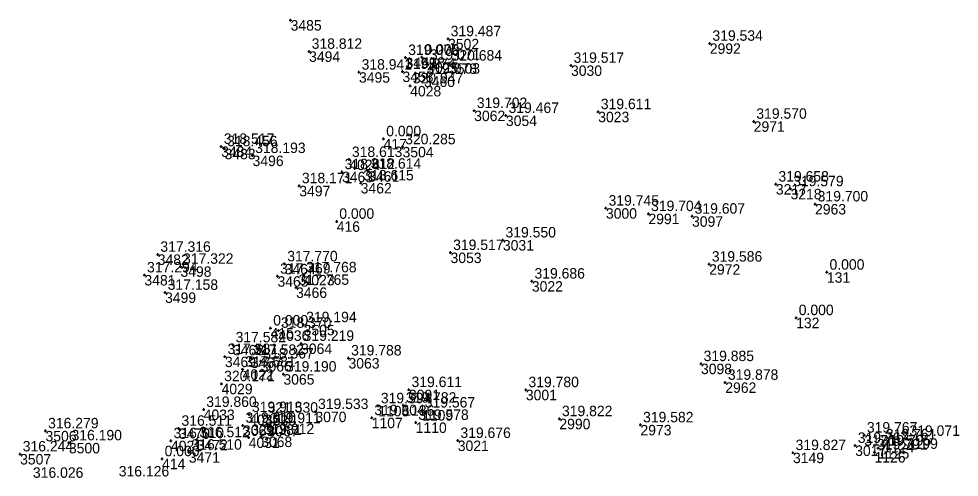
# Model space of a CAD drawing. Extents: x -829398 to -819400, y -1074439 to -1067977.
# Drawn here: x -820814 to -820705.9, y -1069770.8 to -1069718.2 of the extents above; entities that cross this region are included whole.
import ezdxf

# ---------------------------------------------------------------- set-up
doc = ezdxf.new("R2010")
doc.units = 0
for name, color, linetype in [('Vrstva 60', 7, 'Continuous'), ('Vrstva 61', 7, 'Continuous'), ('Čísla bodů_doměření_2012', 7, 'Continuous')]:
    doc.layers.add(name, color=color, linetype=linetype)

# ---------------------------------------------------------------- blocks, each defined once
blk = doc.blocks.new('BOD')
at = {"layer": 'Čísla bodů_doměření_2012'}
for p, q in [((-0.15, 0), (0.15, 0)), ((0, -0.15), (0, 0.15))]:
    blk.add_line(p, q, dxfattribs=at)

msp = doc.modelspace()

# ---------------------------------------------------------------- block references
at = {"layer": 'Vrstva 60'}
for p in [(-820782.767, -1069718.327), (-820782.767, -1069718.327), (-820764.657, -1069720.477), (-820764.657, -1069720.477), (-820734.55, -1069720.998), (-820734.55, -1069720.998), (-820780.644, -1069721.922), (-820780.644, -1069721.922), (-820769.542, -1069722.628), (-820769.542, -1069722.628), (-820767.68, -1069722.59), (-820767.046, -1069723.185), (-820767.046, -1069723.185), (-820764.548, -1069723.274), (-820764.548, -1069723.274), (-820750.516, -1069723.533), (-820750.516, -1069723.533), (-820774.905, -1069724.314), (-820774.905, -1069724.314), (-820769.903, -1069724.236), (-820769.903, -1069724.236), (-820767.43, -1069724.801), (-820767.43, -1069724.801), (-820769.016, -1069725.888), (-820769.016, -1069725.888), (-820761.654, -1069728.726), (-820761.654, -1069728.726), (-820758.003, -1069729.29), (-820758.003, -1069729.29), (-820747.385, -1069728.858), (-820747.385, -1069728.858), (-820729.5, -1069729.958), (-820729.5, -1069729.958), (-820772.07, -1069731.97), (-820790.752, -1069732.844), (-820790.752, -1069732.844), (-820790.368, -1069733.111), (-820790.368, -1069733.111), (-820769.894, -1069732.893), (-820769.894, -1069732.893), (-820787.145, -1069733.896), (-820787.145, -1069733.896), (-820776.018, -1069734.353), (-820776.018, -1069734.353), (-820776.859, -1069735.75), (-820776.859, -1069735.75), (-820773.847, -1069735.694), (-820773.847, -1069735.694), (-820781.77, -1069737.363), (-820781.77, -1069737.363), (-820774.708, -1069737.042), (-820774.708, -1069737.042), (-820726.956, -1069737.171), (-820726.956, -1069737.171), (-820725.262, -1069737.715), (-820725.262, -1069737.715), (-820746.496, -1069739.939), (-820746.496, -1069739.939), (-820722.444, -1069739.456), (-820722.444, -1069739.456), (-820741.611, -1069740.567), (-820741.611, -1069740.567), (-820736.596, -1069740.866), (-820736.596, -1069740.866), (-820777.47, -1069741.45), (-820758.35, -1069743.598), (-820758.35, -1069743.598), (-820798.052, -1069745.246), (-820798.052, -1069745.246), (-820764.373, -1069745.038), (-820764.373, -1069745.038), (-820795.442, -1069746.62), (-820795.442, -1069746.62), (-820783.456, -1069746.337), (-820783.456, -1069746.337), (-820734.621, -1069746.375), (-820734.621, -1069746.375), (-820799.585, -1069747.613), (-820799.585, -1069747.613), (-820784.281, -1069747.756), (-820784.281, -1069747.756), (-820781.28, -1069747.604), (-820781.28, -1069747.604), (-820721.08, -1069747.3), (-820755.019, -1069748.321), (-820755.019, -1069748.321), (-820797.212, -1069749.614), (-820797.212, -1069749.614), (-820782.144, -1069749.043), (-820782.144, -1069749.043), (-820724.62, -1069752.52), (-820785.07, -1069753.71), (-820784.18, -1069753.979), (-820784.18, -1069753.979), (-820781.276, -1069753.337), (-820781.276, -1069753.337), (-820789.399, -1069755.643), (-820789.399, -1069755.643), (-820781.568, -1069755.482), (-820781.568, -1069755.482), (-820790.322, -1069756.992), (-820790.322, -1069756.992), (-820787.337, -1069757.092), (-820787.337, -1069757.092), (-820786.208, -1069757.505), (-820786.208, -1069757.505), (-820776.109, -1069757.157), (-820776.109, -1069757.157), (-820788.288, -1069758.447), (-820788.288, -1069758.447), (-820735.563, -1069757.803), (-820735.563, -1069757.803), (-820783.596, -1069759.008), (-820783.596, -1069759.008), (-820790.713, -1069760.11), (-820790.713, -1069760.11), (-820732.768, -1069759.952), (-820732.768, -1069759.952), (-820769.159, -1069760.786), (-820769.159, -1069760.786), (-820755.71, -1069760.8), (-820755.71, -1069760.8), (-820772.69, -1069762.649), (-820772.69, -1069762.649), (-820769.805, -1069762.579), (-820769.805, -1069762.579), (-820792.77, -1069763.069), (-820792.77, -1069763.069), (-820787.518, -1069763.655), (-820787.518, -1069763.655), (-820785.718, -1069763.729), (-820785.718, -1069763.729), (-820779.918, -1069763.313), (-820779.918, -1069763.313), (-820767.641, -1069763.137), (-820767.641, -1069763.137), (-820788.25, -1069764.892), (-820788.25, -1069764.892), (-820785.417, -1069764.944), (-820785.417, -1069764.944), (-820773.439, -1069764.014), (-820773.439, -1069764.014), (-820768.383, -1069764.557), (-820768.383, -1069764.557), (-820751.853, -1069764.131), (-820751.853, -1069764.131), (-820742.528, -1069764.837), (-820742.528, -1069764.837), (-820810.964, -1069765.528), (-820810.964, -1069765.528), (-820795.618, -1069765.233), (-820795.618, -1069765.233), (-820716.78, -1069766.01), (-820716.78, -1069766.01), (-820808.269, -1069766.907), (-820808.269, -1069766.907), (-820796.534, -1069766.657), (-820796.534, -1069766.657), (-820793.57, -1069766.551), (-820793.57, -1069766.551), (-820787.591, -1069766.282), (-820787.591, -1069766.282), (-820786.156, -1069766.182), (-820786.156, -1069766.182), (-820763.539, -1069766.634), (-820763.539, -1069766.634), (-820717.829, -1069767.2), (-820717.829, -1069767.2), (-820714.601, -1069766.794), (-820714.601, -1069766.794), (-820711.886, -1069766.39), (-820711.886, -1069766.39), (-820813.884, -1069768.182), (-820813.884, -1069768.182), (-820794.475, -1069767.978), (-820794.475, -1069767.978), (-820724.981, -1069768.025), (-820724.981, -1069768.025), (-820715.605, -1069767.962), (-820715.605, -1069767.962), (-820715.172, -1069767.506), (-820715.172, -1069767.506), (-820797.56, -1069768.73)]:
    msp.add_blockref('BOD', p, dxfattribs=at)

# ---------------------------------------------------------------- texts
for s, p in [('3485', (-820782.767, -1069719.527)), ('3502', (-820764.657, -1069721.677)), ('2992', (-820734.55, -1069722.198)), ('3494', (-820780.644, -1069723.122)), ('3459', (-820769.542, -1069723.828)), ('418', (-820767.68, -1069723.79)), ('4025', (-820767.046, -1069724.385)), ('3503', (-820764.548, -1069724.474)), ('3030', (-820750.516, -1069724.733)), ('3495', (-820774.905, -1069725.514)), ('3458', (-820769.903, -1069725.436)), ('3460', (-820767.43, -1069726.001)), ('4028', (-820769.016, -1069727.088)), ('3062', (-820761.654, -1069729.926)), ('3023', (-820747.385, -1069730.058)), ('3054', (-820758.003, -1069730.49)), ('2971', (-820729.5, -1069731.158)), ('417', (-820772.07, -1069733.17)), ('3484', (-820790.752, -1069734.044)), ('3483', (-820790.368, -1069734.311)), ('3504', (-820769.894, -1069734.093)), ('3496', (-820787.145, -1069735.096)), ('4024', (-820776.018, -1069735.553)), ('3463', (-820776.859, -1069736.95)), ('3461', (-820773.847, -1069736.894)), ('3497', (-820781.77, -1069738.563)), ('3462', (-820774.708, -1069738.242)), ('3217', (-820726.956, -1069738.371)), ('3218', (-820725.262, -1069738.915)), ('3000', (-820746.496, -1069741.139)), ('2963', (-820722.444, -1069740.656)), ('2991', (-820741.611, -1069741.767)), ('3097', (-820736.596, -1069742.066)), ('416', (-820777.47, -1069742.65)), ('3031', (-820758.35, -1069744.798)), ('3482', (-820798.052, -1069746.446)), ('3053', (-820764.373, -1069746.238)), ('3464', (-820783.456, -1069747.537)), ('2972', (-820734.621, -1069747.575)), ('3481', (-820799.585, -1069748.813)), ('3498', (-820795.442, -1069747.82)), ('4023', (-820781.28, -1069748.804)), ('131', (-820721.08, -1069748.5)), ('3465', (-820784.281, -1069748.956)), ('3022', (-820755.019, -1069749.521)), ('3499', (-820797.212, -1069750.814)), ('3466', (-820782.144, -1069750.243)), ('132', (-820724.62, -1069753.72)), ('415', (-820785.07, -1069754.91)), ('4036', (-820784.18, -1069755.179)), ('3505', (-820781.276, -1069754.537)), ('3468', (-820789.399, -1069756.843)), ('3064', (-820781.568, -1069756.682)), ('3469', (-820790.322, -1069758.192)), ('3467', (-820787.337, -1069758.292)), ('3063', (-820776.109, -1069758.357)), ('4022', (-820788.288, -1069759.647)), ('3066', (-820786.208, -1069758.705)), ('3098', (-820735.563, -1069759.003)), ('3065', (-820783.596, -1069760.208)), ('4029', (-820790.713, -1069761.31)), ('2962', (-820732.768, -1069761.152)), ('3091', (-820769.159, -1069761.986)), ('3001', (-820755.71, -1069762)), ('1108', (-820772.69, -1069763.849)), ('1136', (-820769.805, -1069763.779)), ('4033', (-820792.77, -1069764.269)), ('4032', (-820787.518, -1069764.855)), ('4030', (-820785.718, -1069764.929)), ('3070', (-820779.918, -1069764.513)), ('1109', (-820767.641, -1069764.337)), ('3069', (-820788.25, -1069766.092)), ('3067', (-820785.417, -1069766.144)), ('1107', (-820773.439, -1069765.214)), ('1110', (-820768.383, -1069765.757)), ('2990', (-820751.853, -1069765.331)), ('2973', (-820742.528, -1069766.037)), ('3506', (-820810.964, -1069766.728)), ('3470', (-820795.618, -1069766.433)), ('3170', (-820716.78, -1069767.21)), ('3500', (-820808.269, -1069768.107)), ('4021', (-820796.534, -1069767.857)), ('3472', (-820793.57, -1069767.751)), ('4031', (-820787.591, -1069767.482)), ('3068', (-820786.156, -1069767.382)), ('3021', (-820763.539, -1069767.834)), ('1124', (-820714.601, -1069767.994)), ('3199', (-820711.886, -1069767.59)), ('3507', (-820813.884, -1069769.382)), ('3471', (-820794.475, -1069769.178)), ('3149', (-820724.981, -1069769.225)), ('3017', (-820717.829, -1069768.4)), ('1126', (-820715.605, -1069769.162)), ('1125', (-820715.172, -1069768.706)), ('414', (-820797.56, -1069769.93))]:
    msp.add_text(s, height=1.2, dxfattribs=at).set_placement(p)
at = {"layer": 'Vrstva 61'}
for s, p in [('319.487', (-820764.357, -1069720.177)), ('319.534', (-820734.25, -1069720.698)), ('318.812', (-820780.344, -1069721.622)), ('319.075', (-820769.242, -1069722.328)), ('0.000', (-820767.38, -1069722.29)), ('319.071', (-820766.746, -1069722.885)), ('319.074', (-820769.603, -1069723.936)), ('320.684', (-820764.248, -1069722.974)), ('319.517', (-820750.216, -1069723.233)), ('318.941', (-820774.605, -1069724.014)), ('319.078', (-820767.13, -1069724.501)), ('320.947', (-820768.716, -1069725.588)), ('319.702', (-820761.354, -1069728.426)), ('319.467', (-820757.703, -1069728.99)), ('319.611', (-820747.085, -1069728.558)), ('319.570', (-820729.2, -1069729.658)), ('318.517', (-820790.452, -1069732.544)), ('0.000', (-820771.77, -1069731.67)), ('320.285', (-820769.594, -1069732.593)), ('318.456', (-820790.068, -1069732.811)), ('318.193', (-820786.845, -1069733.596)), ('318.613', (-820775.718, -1069734.053)), ('318.612', (-820776.559, -1069735.45)), ('318.614', (-820773.547, -1069735.394)), ('318.615', (-820774.408, -1069736.742)), ('319.658', (-820726.656, -1069736.871)), ('318.171', (-820781.47, -1069737.063)), ('319.579', (-820724.962, -1069737.415)), ('319.745', (-820746.196, -1069739.639)), ('319.700', (-820722.144, -1069739.156)), ('0.000', (-820777.17, -1069741.15)), ('319.704', (-820741.311, -1069740.267)), ('319.607', (-820736.296, -1069740.566)), ('319.550', (-820758.05, -1069743.298)), ('317.316', (-820797.752, -1069744.946)), ('319.517', (-820764.073, -1069744.738)), ('317.322', (-820795.142, -1069746.32)), ('317.770', (-820783.156, -1069746.037)), ('319.586', (-820734.321, -1069746.075)), ('317.294', (-820799.285, -1069747.313)), ('317.769', (-820783.981, -1069747.456)), ('317.768', (-820780.98, -1069747.304)), ('0.000', (-820720.78, -1069747)), ('317.765', (-820781.844, -1069748.743)), ('319.686', (-820754.719, -1069748.021)), ('317.158', (-820796.912, -1069749.314)), ('319.194', (-820780.976, -1069753.037)), ('0.000', (-820724.32, -1069752.22)), ('0.000', (-820784.77, -1069753.41)), ('318.370', (-820783.88, -1069753.679)), ('317.582', (-820789.099, -1069755.343)), ('319.219', (-820781.268, -1069755.182)), ('317.581', (-820790.022, -1069756.692)), ('317.582', (-820787.037, -1069756.792)), ('318.367', (-820785.908, -1069757.205)), ('319.788', (-820775.809, -1069756.857)), ('319.885', (-820735.263, -1069757.503)), ('317.581', (-820787.988, -1069758.147)), ('319.190', (-820783.296, -1069758.708)), ('319.878', (-820732.468, -1069759.652)), ('320.171', (-820790.413, -1069759.81)), ('319.611', (-820768.859, -1069760.486)), ('319.780', (-820755.41, -1069760.5)), ('319.860', (-820792.47, -1069762.769)), ('319.594', (-820772.39, -1069762.349)), ('319.782', (-820769.505, -1069762.279)), ('319.567', (-820767.341, -1069762.837)), ('319.913', (-820787.218, -1069763.355)), ('321.530', (-820785.418, -1069763.429)), ('319.533', (-820779.618, -1069763.013)), ('319.604', (-820773.139, -1069763.714)), ('319.822', (-820751.553, -1069763.831)), ('316.511', (-820795.318, -1069764.933)), ('319.910', (-820787.95, -1069764.592)), ('319.911', (-820785.117, -1069764.644)), ('319.578', (-820768.083, -1069764.257)), ('319.582', (-820742.228, -1069764.537)), ('316.279', (-820810.664, -1069765.228)), ('321.381', (-820787.291, -1069765.982)), ('319.912', (-820785.856, -1069765.882)), ('319.767', (-820716.48, -1069765.71)), ('319.071', (-820711.586, -1069766.09)), ('316.190', (-820807.969, -1069766.607)), ('316.510', (-820796.234, -1069766.357)), ('316.512', (-820793.27, -1069766.251)), ('319.676', (-820763.239, -1069766.334)), ('319.767', (-820717.529, -1069766.9)), ('319.795', (-820714.872, -1069767.206)), ('319.761', (-820714.301, -1069766.494)), ('316.244', (-820813.584, -1069767.882)), ('316.510', (-820794.175, -1069767.678)), ('319.827', (-820724.681, -1069767.725)), ('319.791', (-820715.305, -1069767.662)), ('0.000', (-820797.26, -1069768.43)), ('316.026', (-820812.41, -1069770.91)), ('316.126', (-820802.537, -1069770.756))]:
    msp.add_text(s, height=1.2, dxfattribs=at).set_placement(p)

doc.saveas('drawing.dxf')
